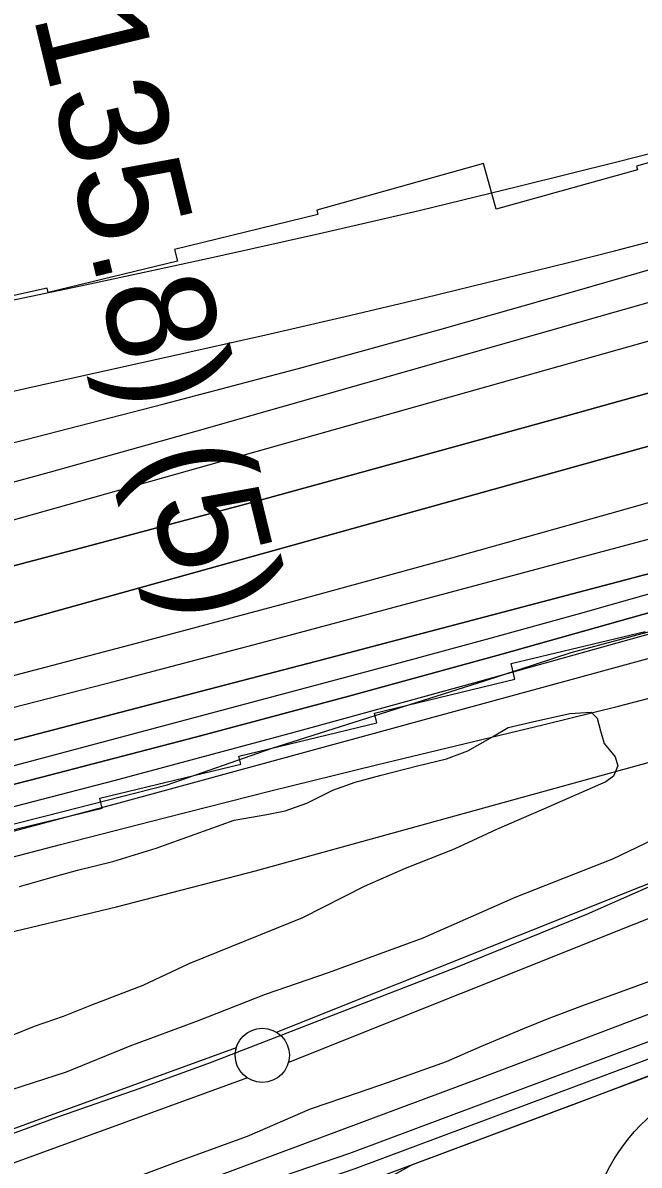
# Model space of a CAD drawing. Extents: x 3508733 to 3546731, y 546897 to 572481.
# Drawn here: x 3537802 to 3538370, y 562346 to 563399 of the extents above; entities that cross this region are included whole.
import ezdxf

# ---------------------------------------------------------------- set-up
doc = ezdxf.new("R2010")
doc.units = 0
for name, color, linetype in [('V-CHAN-NAID', 7, 'Continuous'), ('V-DTCH-CNTR', 7, 'Continuous'), ('V-FLOD-BASE', 7, 'Continuous'), ('V-LEVE-TOET', 7, 'Continuous'), ('V-RIVR-EDGE', 7, 'Continuous'), ('V-ROAD-CNTR', 7, 'Continuous'), ('V-ROAD-IDEN', 7, 'Continuous'), ('V-RRAP-RVMT', 7, 'Continuous'), ('V-SITE-VEGE', 7, 'Continuous'), ('V-SURV-LINE', 7, 'Continuous'), ('V-TOPO-DPTH', 7, 'Continuous'), ('V-TOPO-MAJR', 7, 'Continuous'), ('V-TOPO-MINR', 7, 'Continuous'), ('V-TOPO-WATR', 7, 'Continuous')]:
    doc.layers.add(name, color=color, linetype=linetype)

msp = doc.modelspace()

# ---------------------------------------------------------------- linework, layer by layer
at = {"layer": 'V-DTCH-CNTR'}
msp.add_lwpolyline([(3538156, 560870.9), (3538146.3, 561126.2), (3538138.8, 561447.1), (3538129.6, 561801.8), (3538121.7, 562088.2), (3538115.8, 562303.5), (3538116.6, 562313.1), (3538120.1, 562320), (3538131.9, 562330.9), (3538160.4, 562346.4), (3538314.9, 562404.1), (3538514.4, 562480.5), (3538630.1, 562524.8), (3538644.6, 562528.8), (3538658.4, 562528.6), (3538667.3, 562527.2), (3538679.7, 562521.5), (3538689.3, 562513.1), (3538695.4, 562502.7), (3538738.2, 562385.6), (3538811.9, 562185.5), (3538893, 561969.3), (3538991.6, 561713), (3539094.8, 561435.3)], dxfattribs=at)
at = {"layer": 'V-FLOD-BASE'}
msp.add_lwpolyline([(3537745.3, 562358.1), (3537835.8, 562391.2), (3537909.7, 562417), (3537974.8, 562440.9), (3538039.9, 562466.1), (3538116.7, 562495.9), (3538201, 562528.5), (3538321.6, 562577.6), (3538400.5, 562612.3), (3538421.7, 562622.3), (3538444.3, 562629.5), (3538499.8, 562652.1), (3538614.3, 562695.9), (3538765.8, 562757.7), (3538832.2, 562783.6), (3538906.3, 562815.5), (3539020.7, 562860)], dxfattribs=at)
at = {"layer": 'V-LEVE-TOET'}
for points in [[(3538397.3, 562653.1), (3538345.2, 562628.4), (3538256.1, 562593.2), (3538170.4, 562555.3), (3538083.3, 562523.5), (3538025.1, 562503.6), (3537963.4, 562479.1), (3537900.4, 562455.9), (3537841.5, 562431.9), (3537780.5, 562412.1)], [(3537888.1, 562328.4), (3537947, 562350.3), (3538008.7, 562372.8), (3538067, 562398.1), (3538112.2, 562413.3), (3538138.9, 562422.6), (3538192.3, 562441.8), (3538224.5, 562455.7), (3538245.1, 562464.4), (3538264.3, 562472.4), (3538286.9, 562481.7), (3538320.5, 562494.3), (3538363, 562509.5), (3538386.3, 562518.1)]]:
    msp.add_lwpolyline(points, dxfattribs=at)
at = {"layer": 'V-RIVR-EDGE'}
msp.add_lwpolyline([(3537719, 562642), (3537822.9, 562668.2), (3537934.6, 562696.7), (3538031.4, 562730.7), (3538227.2, 562792.6), (3538307.1, 562818.9), (3538451.9, 562857.5), (3538564.2, 562888.5), (3538644.7, 562905.1), (3538776.9, 562943.2), (3538860.4, 562959.8), (3538892.2, 562977.7), (3538916.9, 562995), (3538931.9, 562989.6), (3538952.3, 562993.2), (3538990.2, 563008.1), (3539083.3, 563040.9)], dxfattribs=at)
at = {"layer": 'V-ROAD-CNTR'}
for points in [[(3539088.9, 562758.3), (3538782.7, 562637.6), (3538557.4, 562552.9), (3538225.1, 562426.9), (3537754.3, 562251.5), (3537423.5, 562126.9), (3537231.7, 562057.7), (3537096.4, 562006.8)], [(3538622.6, 562551.1), (3538102.9, 562356.8), (3537994.1, 562319.6), (3537851.7, 562264.2), (3537633.6, 562179.5), (3537074.5, 561967.2), (3536771.7, 561885.8)], [(3538627.8, 562537), (3538107.9, 562342.7), (3537999.2, 562305.5), (3537857.1, 562250.2), (3537639, 562165.5), (3537079.1, 561952.9), (3536773.3, 561870.7)], [(3538633.1, 562523), (3538113, 562328.6), (3538004.4, 562291.4), (3537862.6, 562236.3), (3537644.4, 562151.5), (3537083.7, 561938.6), (3536774.8, 561855.6)]]:
    msp.add_lwpolyline(points, dxfattribs=at)
at = {"layer": 'V-ROAD-IDEN'}
msp.add_circle((3538487.9, 562266.3), 165, dxfattribs=at)
at = {"layer": 'V-RRAP-RVMT'}
for p, q in [((3538505.8, 563305.8), (3538367.6, 563267.3)), ((3538226.3, 563269.5), (3538072.6, 563226.7)), ((3538238.1, 563227.5), (3538226.3, 563269.5)), ((3538368.5, 563263.9), (3538238.1, 563227.5)), ((3538367.6, 563267.3), (3538368.5, 563263.9)), ((3538073.7, 563222.7), (3537941.6, 563190.3)), ((3538072.6, 563226.7), (3538073.7, 563222.7)), ((3537941.6, 563190.3), (3537944.1, 563179.7)), ((3537944.1, 563179.7), (3537825, 563150.6)), ((3537824.1, 563154.6), (3537680.6, 563123.1)), ((3537825, 563150.6), (3537824.1, 563154.6)), ((3538251.9, 562808.6), (3538375.4, 562838.3)), ((3538255.4, 562794.2), (3538251.9, 562808.6)), ((3538125.9, 562762.9), (3538255.4, 562794.2)), ((3538000.8, 562723.3), (3538128, 562754)), ((3538128, 562754), (3538125.9, 562762.9)), ((3538002.5, 562715.9), (3538000.8, 562723.3)), ((3537872.5, 562684.6), (3538002.5, 562715.9)), ((3537874.7, 562675.3), (3537872.5, 562684.6)), ((3537743.7, 562643.7), (3537874.7, 562675.3))]:
    msp.add_line(p, q, dxfattribs=at)
at = {"layer": 'V-SITE-VEGE'}
for points in [[(3538108, 562699.3), (3538132, 562705.8), (3538165.5, 562714.3), (3538192.2, 562720.9), (3538212, 562728.2), (3538234.7, 562740.9), (3538249.1, 562749.6), (3538271.7, 562754.8), (3538305.9, 562762.6), (3538325.7, 562763.8), (3538331.1, 562758.3), (3538334.4, 562746.6), (3538337.7, 562735), (3538347.8, 562722.6), (3538350.4, 562714.4), (3538346.2, 562704.9), (3538339.3, 562699.5), (3538281.7, 562674.2), (3538238.5, 562655.5), (3538199.4, 562637.5), (3538154.2, 562619.6), (3538116.5, 562603), (3538059.5, 562574.3), (3537954.7, 562531.7), (3537912.2, 562511.7), (3537864.9, 562493.8), (3537838.8, 562483.2), (3537812.1, 562473.9), (3537790.9, 562465.3)], [(3537798.5, 562603), (3537826.6, 562610.9), (3537851.9, 562618.1), (3537884.7, 562626), (3537924.5, 562638.5), (3537996.4, 562664.3), (3538026.5, 562669.5), (3538043.6, 562672.7), (3538063.4, 562680), (3538087.4, 562692), (3538108, 562699.3)]]:
    msp.add_lwpolyline(points, dxfattribs=at)
at = {"layer": 'V-SURV-LINE'}
for points in [[(3538035.4, 562468.7), (3539944.5, 563231.3)], [(3539955.6, 563203.4), (3538046.6, 562440.9)], [(3537034, 562103.6), (3537998.5, 562454.6)], [(3538008.8, 562426.5), (3537044.2, 562075.4)]]:
    msp.add_lwpolyline(points, dxfattribs=at)
msp.add_circle((3538022.4, 562447.4), 25, dxfattribs=at)
at = {"layer": 'V-TOPO-DPTH'}
for points in [[(3540063.7, 563556.2), (3538720.9, 563108.6), (3538703.8, 563102.9), (3538686.6, 563097.3), (3538669.4, 563091.8), (3538652.2, 563086.4), (3538635, 563081.1), (3538617.7, 563075.9), (3538600.4, 563070.9), (3538583, 563066), (3537550.1, 562778.4)], [(3537550.1, 562778.4), (3538583, 563066), (3538600.4, 563070.9), (3538617.7, 563075.9), (3538635, 563081.1), (3538652.2, 563086.4), (3538669.4, 563091.8), (3538686.6, 563097.3), (3538703.8, 563102.9), (3538720.9, 563108.6), (3540063.7, 563556.2)], [(3537779.9, 562650.7), (3537890.5, 562680.3), (3538598.8, 562873.5), (3538639.4, 562884.8), (3538679.9, 562896.4), (3538720.4, 562908.4), (3538760.7, 562920.7), (3538766.9, 562922.6), (3538810.2, 562936.3), (3538853.4, 562950.3), (3538896.5, 562964.6), (3538939.5, 562979.2), (3540066.5, 563368.5)], [(3539808.3, 563347.1), (3538662.1, 562970.7), (3538658.5, 562969.5), (3538655, 562968.4), (3538651.4, 562967.3), (3538647.8, 562966.2), (3538594.2, 562950.3), (3538563.8, 562941.5), (3538533.3, 562932.8), (3538502.8, 562924.4), (3538472.2, 562916.1), (3538349.2, 562883.6), (3538257, 562859.3), (3538164.8, 562835.1), (3538072.7, 562810.9), (3537980.4, 562786.8), (3537598, 562687)], [(3537598, 562687), (3537980.4, 562786.8), (3538072.7, 562810.9), (3538164.8, 562835.1), (3538257, 562859.3), (3538349.2, 562883.6), (3538472.2, 562916.1), (3538502.8, 562924.4), (3538533.3, 562932.8), (3538563.8, 562941.5), (3538594.2, 562950.3), (3538647.8, 562966.2), (3538651.4, 562967.3), (3538655, 562968.4), (3538658.5, 562969.5), (3538662.1, 562970.7), (3539808.3, 563347.1)], [(3539011, 563244.5), (3538874.9, 563202.9), (3538646.6, 563134), (3538624.4, 563127.3), (3538602.2, 563120.8), (3538579.9, 563114.4), (3538557.6, 563108.1), (3538305.4, 563037.7), (3538156.8, 562996.6), (3538008.2, 562956), (3537859.3, 562916.2), (3537710.3, 562877), (3537188.9, 562740.9), (3537179.5, 562738.6), (3537170, 562736.2), (3537160.4, 562734.1), (3537150.9, 562732), (3536948.7, 562689.3), (3536837.9, 562666.6), (3536726.9, 562644.8), (3536615.6, 562624.4), (3536504.2, 562604.9), (3535853, 562494.9)], [(3539011, 563244.5), (3538874.9, 563202.9), (3538646.6, 563134), (3538624.4, 563127.3), (3538602.2, 563120.8), (3538579.9, 563114.4), (3538557.6, 563108.1), (3538305.4, 563037.7), (3538156.8, 562996.6), (3538008.2, 562956), (3537859.3, 562916.2), (3537710.3, 562877), (3537188.9, 562740.9), (3537179.5, 562738.6), (3537170, 562736.2), (3537160.4, 562734.1), (3537150.9, 562732), (3536948.7, 562689.3), (3536837.9, 562666.6), (3536726.9, 562644.8), (3536615.6, 562624.4), (3536504.2, 562604.9), (3535853, 562494.9)], [(3535842.5, 562415.1), (3536790.2, 562568.3), (3536857.5, 562579.6), (3536924.7, 562591.3), (3536991.8, 562603.7), (3537058.8, 562616.5), (3537177.6, 562640), (3537185.1, 562641.5), (3537192.6, 562643.1), (3537200.1, 562644.9), (3537207.6, 562646.8), (3537758.8, 562788.8), (3537905.1, 562827.1), (3538051.3, 562866.1), (3538197.1, 562906.1), (3538342.8, 562946.8), (3538592.5, 563017.5), (3538613.1, 563023.4), (3538633.8, 563029.5), (3538654.4, 563035.7), (3538675, 563042.1), (3538963.5, 563133), (3539128.3, 563185)], [(3535842.5, 562415.1), (3536790.2, 562568.3), (3536857.5, 562579.6), (3536924.7, 562591.3), (3536991.8, 562603.7), (3537058.8, 562616.5), (3537177.6, 562640), (3537185.1, 562641.5), (3537192.6, 562643.1), (3537200.1, 562644.9), (3537207.6, 562646.8), (3537758.8, 562788.8), (3537905.1, 562827.1), (3538051.3, 562866.1), (3538197.1, 562906.1), (3538342.8, 562946.8), (3538592.5, 563017.5), (3538613.1, 563023.4), (3538633.8, 563029.5), (3538654.4, 563035.7), (3538675, 563042.1), (3538963.5, 563133), (3539128.3, 563185)], [(3539031.6, 563054.3), (3538704.2, 562949.6), (3538684.9, 562943.5), (3538665.6, 562937.6), (3538646.3, 562931.8), (3538626.9, 562926.2), (3538384.2, 562857), (3538243.3, 562817.4), (3538102.2, 562778.5), (3537960.8, 562740.8), (3537819.2, 562703.9), (3537227.4, 562551.9)], [(3539031.6, 563054.3), (3538704.2, 562949.6), (3538684.9, 562943.5), (3538665.6, 562937.6), (3538646.3, 562931.8), (3538626.9, 562926.2), (3538384.2, 562857), (3538243.3, 562817.4), (3538102.2, 562778.5), (3537960.8, 562740.8), (3537819.2, 562703.9), (3537227.4, 562551.9)]]:
    msp.add_lwpolyline(points, dxfattribs=at)
at = {"layer": 'V-TOPO-MAJR'}
msp.add_lwpolyline([(3535837.6, 562506.2), (3536547.3, 562641.6), (3536650, 562661.5), (3536752.7, 562681.7), (3536855.2, 562702.6), (3536957.7, 562723.8), (3537102.4, 562754.2), (3537132.4, 562760.7), (3537162.4, 562767.5), (3537192.3, 562774.6), (3537222.1, 562782), (3537251.8, 562789.7), (3537281.5, 562797.5), (3537311.2, 562805.6), (3537340.8, 562813.8), (3538585.4, 563164.3), (3538586.2, 563164.5), (3538587.7, 563164.9), (3538590.8, 563165.8), (3538595.6, 563167.2), (3538597, 563167.6), (3538598.3, 563168), (3539272.3, 563365.9)], dxfattribs=at)
at = {"layer": 'V-TOPO-MINR'}
for points in [[(3537550.1, 562778.4), (3538583, 563066), (3538600.4, 563070.9), (3538617.7, 563075.9), (3538635, 563081.1), (3538652.2, 563086.4), (3538669.4, 563091.8), (3538686.6, 563097.3), (3538703.8, 563102.9), (3538720.9, 563108.6), (3540063.7, 563556.2)], [(3537703.7, 563039.7), (3537818.9, 563065.6), (3537952.7, 563095.3), (3538025.7, 563111.7), (3538098.7, 563128.6), (3538171.6, 563145.9), (3538244.4, 563163.5), (3538304.9, 563178.3), (3538347.3, 563189.1), (3538389.6, 563200.2), (3538431.8, 563211.9), (3538473.8, 563224), (3538547.6, 563245.9), (3538552.7, 563247.4), (3538557.8, 563248.9), (3538562.8, 563250.5), (3538567.9, 563252.1), (3539531.9, 563563.4)], [(3537782.9, 563141.8), (3537854.7, 563156.7), (3537926.5, 563172.1), (3537983, 563184.4), (3538075.2, 563205.1), (3538167.2, 563226.4), (3538259, 563248.6), (3538350.7, 563271.5), (3538497.8, 563309.1), (3538515.7, 563313.8), (3538533.6, 563318.7), (3538551.4, 563323.9), (3538569.2, 563329.2), (3538866.5, 563420.3), (3539032.8, 563471.6)], [(3537750.3, 562757.3), (3537888, 562792.7), (3538025.6, 562828.9), (3538569, 562974.2), (3538607.4, 562984.6), (3538645.7, 562995.3), (3538683.9, 563006.3), (3538722, 563017.5), (3538746.4, 563024.7), (3538796.6, 563039.9), (3538846.8, 563055.4), (3538896.8, 563071.2), (3538946.7, 563087.3), (3540074, 563455.9)], [(3535842.8, 562590.2), (3536912, 562798), (3536950.6, 562805.7), (3536989.1, 562813.6), (3537027.6, 562822), (3537066, 562830.6), (3537138.7, 562847.2), (3537142.7, 562848.2), (3537144.7, 562848.7), (3537146.7, 562849.2), (3537804.5, 563015.1), (3537932, 563047.9), (3538059.2, 563081.6), (3538186.2, 563116.6), (3538312.8, 563152.5), (3538532, 563215.8), (3538548.9, 563220.7), (3538565.8, 563225.7), (3538582.7, 563230.8), (3538599.5, 563236), (3538920, 563335.2), (3539097.1, 563389.8)], [(3537779.9, 562650.7), (3537890.5, 562680.3), (3538598.8, 562873.5), (3538639.4, 562884.8), (3538679.9, 562896.4), (3538720.4, 562908.4), (3538760.7, 562920.7), (3538766.9, 562922.6), (3538810.2, 562936.3), (3538853.4, 562950.3), (3538896.5, 562964.6), (3538939.5, 562979.2), (3540066.5, 563368.5)], [(3537598, 562687), (3537980.4, 562786.8), (3538072.7, 562810.9), (3538164.8, 562835.1), (3538257, 562859.3), (3538349.2, 562883.6), (3538472.2, 562916.1), (3538502.8, 562924.4), (3538533.3, 562932.8), (3538563.8, 562941.5), (3538594.2, 562950.3), (3538647.8, 562966.2), (3538651.4, 562967.3), (3538655, 562968.4), (3538658.5, 562969.5), (3538662.1, 562970.7), (3539808.3, 563347.1)], [(3535996, 562566.6), (3536053.9, 562575.5), (3536111.5, 562586), (3536169, 562597.6), (3537110.7, 562802.5), (3537131.1, 562807), (3537151.6, 562811.7), (3537172, 562816.6), (3537192.4, 562821.5), (3537422, 562878.8), (3537557, 562913.1), (3537691.8, 562948.4), (3537826.1, 562985), (3537960.3, 563022.4), (3538513.2, 563179.8), (3538544.3, 563188.8), (3538575.5, 563197.8), (3538606.6, 563206.9), (3538637.7, 563216.2), (3538749.2, 563249.5), (3538836, 563275.4), (3538922.9, 563301.2), (3539009.8, 563326.8)], [(3535853, 562494.9), (3536504.2, 562604.9), (3536615.6, 562624.4), (3536726.9, 562644.8), (3536837.9, 562666.6), (3536948.7, 562689.3), (3537150.9, 562732), (3537160.4, 562734.1), (3537170, 562736.2), (3537179.5, 562738.6), (3537188.9, 562740.9), (3537710.3, 562877), (3537859.3, 562916.2), (3538008.2, 562956), (3538156.8, 562996.6), (3538305.4, 563037.7), (3538557.6, 563108.1), (3538579.9, 563114.4), (3538602.2, 563120.8), (3538624.4, 563127.3), (3538646.6, 563134), (3538874.9, 563202.9), (3539011, 563244.5)], [(3537213.7, 562560.1), (3538146.6, 562808.8), (3538232.5, 562832), (3538318.2, 562855.6), (3538403.8, 562879.8), (3538489.2, 562904.3), (3538638.2, 562947.6), (3538649, 562950.8), (3538659.9, 562954.1), (3538670.7, 562957.5), (3538681.5, 562961), (3539425.4, 563202.2)], [(3537562.4, 562570.2), (3537836.5, 562641.7), (3537933.4, 562666.6), (3538030.4, 562691.2), (3538127.6, 562715.1), (3538224.9, 562738.6), (3538282.2, 562752.3), (3538350.8, 562769.2), (3538419.2, 562787), (3538487.2, 562805.9), (3538555, 562825.6), (3538675.4, 562861.7), (3538682.9, 562864), (3538690.3, 562866.3), (3538697.7, 562868.8), (3538705.1, 562871.3), (3539628.5, 563193.4)], [(3535842.5, 562415.1), (3536790.2, 562568.3), (3536857.5, 562579.6), (3536924.7, 562591.3), (3536991.8, 562603.7), (3537058.8, 562616.5), (3537177.6, 562640), (3537185.1, 562641.5), (3537192.6, 562643.1), (3537200.1, 562644.9), (3537207.6, 562646.8), (3537758.8, 562788.8), (3537905.1, 562827.1), (3538051.3, 562866.1), (3538197.1, 562906.1), (3538342.8, 562946.8), (3538592.5, 563017.5), (3538613.1, 563023.4), (3538633.8, 563029.5), (3538654.4, 563035.7), (3538675, 563042.1), (3538963.5, 563133), (3539128.3, 563185)], [(3537719.5, 562657.9), (3537885.8, 562700.9), (3538051.7, 562745.4), (3538217.4, 562790.9), (3538613.9, 562901.6), (3538643.1, 562909.9), (3538672.3, 562918.4), (3538701.4, 562927.2), (3538730.4, 562936.2), (3538901.1, 562990.1), (3539015.3, 563026.7)], [(3535889, 562207.4), (3537178.7, 562450.1), (3537188.4, 562451.8), (3537198.2, 562453.5), (3537208, 562455.1), (3537217.8, 562456.6), (3537233.2, 562458.8), (3537235.3, 562459.1), (3537239.5, 562459.7), (3537241.6, 562460.1), (3537499, 562503.2), (3537629.3, 562527.1), (3537759.1, 562553.7), (3537888, 562584.3), (3538016.3, 562617.6), (3538636.7, 562788.6), (3538673.4, 562799), (3538710, 562809.8), (3538746.3, 562821.2), (3538782.6, 562832.9), (3539046.4, 562920.3)]]:
    msp.add_lwpolyline(points, dxfattribs=at)
at = {"layer": 'V-TOPO-WATR'}
msp.add_lwpolyline([(3537227.4, 562551.9), (3537819.2, 562703.9), (3537960.8, 562740.8), (3538102.2, 562778.5), (3538243.3, 562817.4), (3538384.2, 562857), (3538626.9, 562926.2), (3538646.3, 562931.8), (3538665.6, 562937.6), (3538684.9, 562943.5), (3538704.2, 562949.6), (3539031.6, 563054.3)], dxfattribs=at)

# ---------------------------------------------------------------- texts
at = {"layer": 'V-CHAN-NAID'}
msp.add_text('DUPONT INTAKE (135.8) (5)', height=100, rotation=283.6198, dxfattribs=at).set_placement((3537536.1, 564540.3))

doc.saveas('drawing.dxf')
